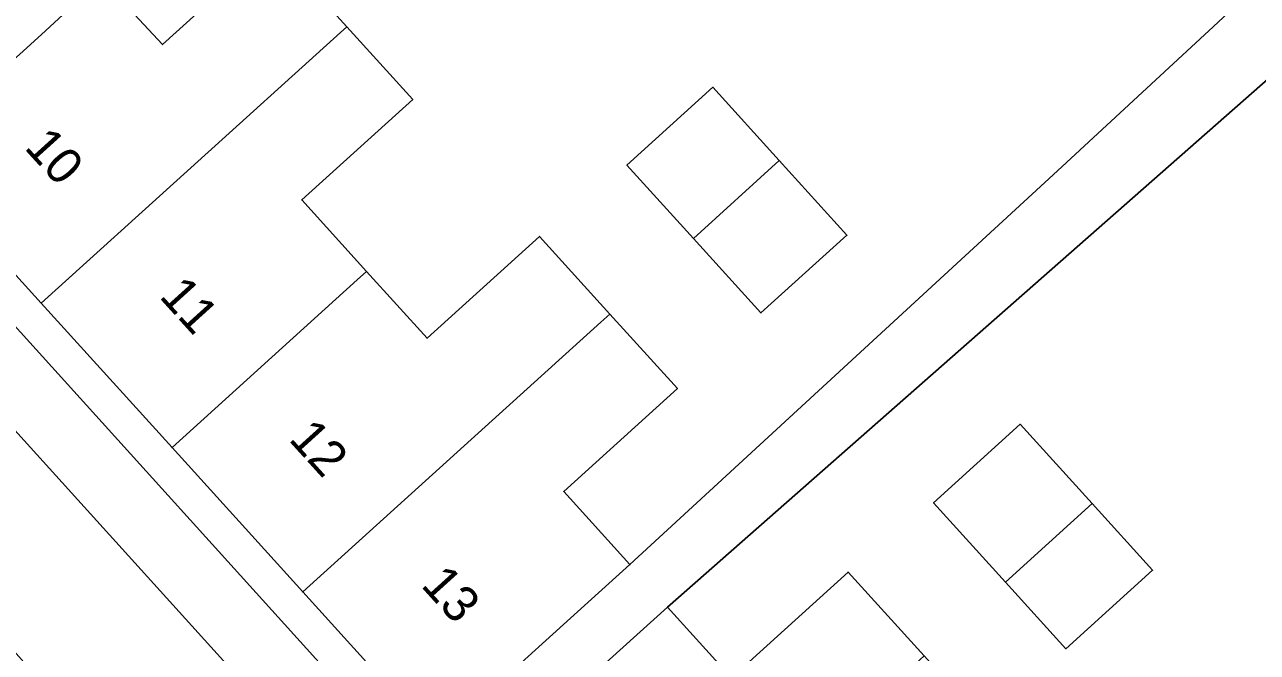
# Model space of a CAD drawing. Extents: x 158352 to 159489, y 383828 to 384603.
# Drawn here: x 159031.47 to 159065.59, y 384148.96 to 384166.34 of the extents above; entities that cross this region are included whole.
import ezdxf

# ---------------------------------------------------------------- set-up
doc = ezdxf.new("R2010")
doc.units = 0
for name, color, linetype in [('IMGEO_Erf', 7, 'Continuous'), ('IMGEO_Pand', 7, 'Continuous'), ('IMGEO_Pand_nummerreeks', 7, 'Continuous'), ('IMGEO_Rijbaan_lokaal_open', 7, 'Continuous'), ('IMGEO_Voetpad_open', 7, 'Continuous')]:
    doc.layers.add(name, color=color, linetype=linetype)

msp = doc.modelspace()

# ---------------------------------------------------------------- linework, layer by layer
at = {"layer": 'IMGEO_Erf'}
for points in [[(159064.374, 384166.29), (159064.911, 384166.787), (159050.436, 384182.634), (159033.597, 384167.609), (159035.281, 384165.789), (159038.329, 384168.55), (159040.382, 384166.283), (159042.209, 384164.266), (159039.138, 384161.484), (159040.93, 384159.505), (159042.606, 384157.655), (159045.717, 384160.473), (159047.662, 384158.326), (159049.534, 384156.259), (159046.389, 384153.41), (159048.22, 384151.389), (159059.934, 384162.182)], [(159052.353, 384162.575), (159054.225, 384160.508), (159051.848, 384158.356), (159049.976, 384160.422), (159048.135, 384162.453), (159050.512, 384164.606)], [(159031.926, 384158.625), (159028.227, 384162.709), (159027.515, 384162.065), (159042.141, 384145.887), (159042.867, 384146.544), (159039.165, 384150.631), (159035.546, 384154.628)], [(159062.69, 384151.23), (159060.29, 384149.055), (159058.618, 384150.901), (159056.626, 384153.1), (159059.026, 384155.275), (159061.019, 384153.075)]]:
    msp.add_lwpolyline(points, close=True, dxfattribs=at)
msp.add_lwpolyline([(159067.497, 384166.251), (159049.259, 384150.207), (159051.029, 384148.253), (159054.26, 384151.18), (159056.363, 384148.858), (159058.228, 384146.798), (159055.068, 384143.936), (159056.948, 384141.86), (159056.462, 384141.322), (159057.822, 384139.82), (159060.939, 384142.644), (159063.373, 384139.957), (159064.761, 384138.424), (159061.684, 384135.638), (159063.178, 384133.989), (159063.621, 384134.39), (159064.533, 384133.383), (159065.741, 384132.05)], dxfattribs=at)
at = {"layer": 'IMGEO_Pand'}
for points in [[(159031.926, 384158.625), (159040.205, 384166.123), (159040.382, 384166.283), (159038.329, 384168.55), (159035.281, 384165.789), (159033.597, 384167.609), (159031.933, 384166.066), (159028.227, 384162.709)], [(159040.93, 384159.505), (159039.138, 384161.484), (159042.209, 384164.266), (159040.382, 384166.283), (159040.205, 384166.123), (159031.926, 384158.625), (159035.546, 384154.628), (159040.672, 384159.271)], [(159052.353, 384162.575), (159050.512, 384164.606), (159048.135, 384162.453), (159049.976, 384160.422)], [(159052.353, 384162.575), (159049.976, 384160.422), (159051.848, 384158.356), (159054.225, 384160.508)], [(159040.93, 384159.505), (159040.672, 384159.271), (159035.546, 384154.628), (159039.165, 384150.631), (159047.418, 384158.105), (159047.662, 384158.326), (159045.717, 384160.473), (159042.606, 384157.655)], [(159047.662, 384158.326), (159047.418, 384158.105), (159039.165, 384150.631), (159042.867, 384146.544), (159046.573, 384149.901), (159048.22, 384151.389), (159046.389, 384153.41), (159049.534, 384156.259)], [(159061.019, 384153.075), (159059.026, 384155.275), (159056.626, 384153.1), (159058.618, 384150.901)], [(159061.019, 384153.075), (159058.618, 384150.901), (159060.29, 384149.055), (159062.69, 384151.23)], [(159056.363, 384148.858), (159054.26, 384151.18), (159051.029, 384148.253), (159049.259, 384150.207), (159047.656, 384148.755), (159043.949, 384145.398), (159047.108, 384141.911), (159047.646, 384141.317), (159047.823, 384141.122), (159056.124, 384148.641)]]:
    msp.add_lwpolyline(points, close=True, dxfattribs=at)
at = {"layer": 'IMGEO_Rijbaan_lokaal_open'}
msp.add_lwpolyline([(159039.169, 384140.322), (159042.135, 384143.006), (159023.125, 384164.023), (159020.171, 384161.351), (159022.793, 384158.457), (159037.685, 384141.635), (159037.922, 384141.528), (159038.089, 384141.432), (159038.351, 384141.233)], close=True, dxfattribs=at)
at = {"layer": 'IMGEO_Voetpad_open'}
for points in [[(159040.963, 384193.949), (159049.357, 384184.354), (159032.382, 384168.964), (159032.517, 384168.815), (159030.851, 384167.305), (159027.146, 384163.946), (159026.446, 384163.248), (159027.515, 384162.065), (159028.227, 384162.709), (159031.933, 384166.066), (159033.597, 384167.609), (159050.436, 384182.634), (159064.911, 384166.787), (159064.374, 384166.29), (159059.934, 384162.182), (159048.22, 384151.389), (159046.573, 384149.901), (159042.867, 384146.544), (159042.141, 384145.887), (159043.197, 384144.719), (159043.949, 384145.398), (159047.656, 384148.755), (159049.259, 384150.207), (159067.497, 384166.251)], [(159000, 384189.555), (159006.524, 384182.375), (159021.065, 384166.299), (159023.125, 384164.023), (159042.135, 384143.006), (159044.215, 384140.706), (159065.968, 384116.658)], [(159066.787, 384120.01), (159062.912, 384124.289), (159062.127, 384125.155), (159061.436, 384124.528), (159058.426, 384127.851), (159058.594, 384128.003), (159058.473, 384128.136), (159057.822, 384128.855), (159054.8, 384132.191), (159051.006, 384136.38), (159050.732, 384136.683), (159050.587, 384136.552), (159047.068, 384140.438), (159046.891, 384140.633), (159043.197, 384144.719), (159042.141, 384145.887), (159027.515, 384162.065)]]:
    msp.add_lwpolyline(points, dxfattribs=at)

# ---------------------------------------------------------------- texts
at = {"layer": 'IMGEO_Pand_nummerreeks'}
for s, p in [('10', (159031.432, 384162.923)), ('11', (159035.167, 384158.8)), ('12', (159038.748, 384154.846)), ('13', (159042.41, 384150.801))]:
    msp.add_text(s, height=1, rotation=312.1659, dxfattribs=at).set_placement(p)

doc.saveas('drawing.dxf')
